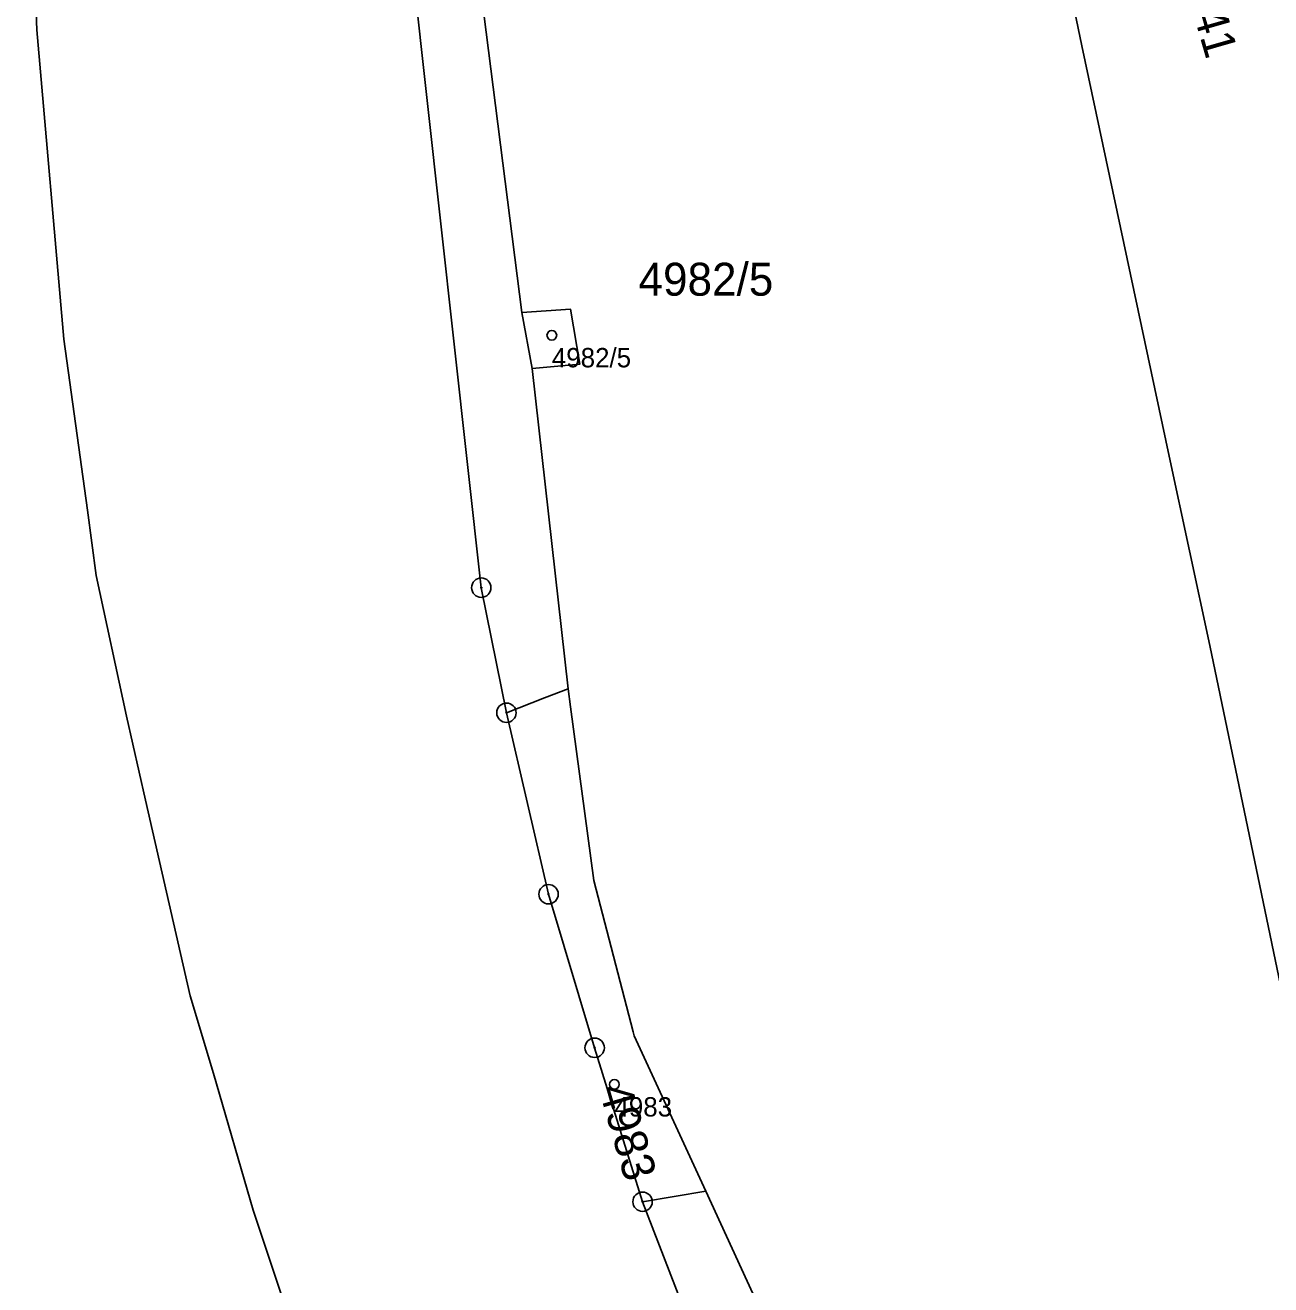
# Model space of a CAD drawing. Extents: x -690132 to -685994, y -975441 to -972444.
# Drawn here: x -689063.4 to -688999.2, y -973665.9 to -973600.9 of the extents above; entities that cross this region are included whole.
import ezdxf

# ---------------------------------------------------------------- set-up
doc = ezdxf.new("R2010")
doc.units = 0
for name, color, linetype in [('Definiční body', 7, 'Continuous'), ('Hranice parcel', 7, 'Continuous'), ('Parcelní čísla', 7, 'Continuous'), ('Polygon ku', 7, 'Continuous'), ('Polygon parcely', 7, 'Continuous'), ('Značky bodu BP', 7, 'Continuous')]:
    doc.layers.add(name, color=color, linetype=linetype)

msp = doc.modelspace()

# ---------------------------------------------------------------- linework, layer by layer
at = {"layer": 'Definiční body'}
for centre in [(-689036.25, -973616.94), (-689033.02, -973655.58)]:
    msp.add_circle(centre, 0.25, dxfattribs=at)
at = {"layer": 'Hranice parcel'}
for p, q in [((-689037.79, -973615.77), (-689037.27, -973618.66)), ((-689060.21, -973625.96), (-689061.42, -973617.14)), ((-689035.4, -973635.17), (-689037.27, -973618.66)), ((-689057.22, -973640.92), (-689054.9, -973651.01)), ((-689028.31, -973661.09), (-689031.57, -973661.63))]:
    msp.add_line(p, q, dxfattribs=at)
for points in [[(-689037.19, -973501.03), (-689038.92, -973510.83), (-689041.17, -973530.21), (-689043.16, -973557.19), (-689043.86, -973569.03), (-689043.99, -973579.21), (-689043.59, -973592.29), (-689043.39, -973598.45), (-689039.89, -973629.96), (-689038.59, -973636.41)], [(-689016.73, -973564.31), (-689008.91, -973602.02), (-689004.4, -973623.17), (-689002.31, -973632.94), (-688997.51, -973656), (-688993.3, -973676.28), (-688991.82, -973681.75), (-688989.29, -973689.38), (-688986.28, -973698.21), (-688984, -973702.68), (-688974.71, -973720.89)], [(-689061.42, -973617.14), (-689062.82, -973601.18), (-689063.42, -973585.88), (-689063.31, -973571.47)], [(-689037.79, -973615.77), (-689040.13, -973597.37), (-689040.87, -973589.09)], [(-689037.27, -973618.66), (-689034.81, -973618.44), (-689035.28, -973615.6), (-689037.79, -973615.77)], [(-689060.21, -973625.96), (-689059.75, -973629.33), (-689058.19, -973636.59), (-689057.22, -973640.92)], [(-689035.4, -973635.17), (-689036.62, -973635.64), (-689038.59, -973636.41)], [(-689028.31, -973661.09), (-689032.01, -973653.08), (-689032.06, -973652.87), (-689034.09, -973645.07), (-689035.29, -973636.1), (-689035.4, -973635.17)], [(-689038.59, -973636.41), (-689036.42, -973645.77), (-689034.04, -973653.69), (-689031.57, -973661.63)], [(-689054.9, -973651.01), (-689053.71, -973655.02), (-689051.65, -973662.07), (-689048.52, -973671.47), (-689047.65, -973674.12)], [(-689004.59, -973704.73), (-689014.3, -973688.16), (-689018.1, -973681.09), (-689025.11, -973668.04), (-689028.31, -973661.09)], [(-689031.57, -973661.63), (-689028.45, -973669.73), (-689018.17, -973690.11), (-689013.68, -973697.94), (-689009.2, -973705.2)]]:
    msp.add_lwpolyline(points, dxfattribs=at)
at = {"layer": 'Polygon ku'}
msp.add_lwpolyline([(-689063.42, -973585.88), (-689062.82, -973601.18), (-689061.42, -973617.14), (-689060.21, -973625.96), (-689059.75, -973629.33), (-689058.19, -973636.59), (-689057.22, -973640.92), (-689054.9, -973651.01), (-689053.71, -973655.02), (-689051.65, -973662.07), (-689048.52, -973671.47), (-689047.65, -973674.12), (-689047.5, -973674.58), (-689047.17, -973675.58), (-689041.35, -973687.74), (-689034.16, -973701.36), (-689015.06, -973732.6), (-689008.56, -973742.51), (-688991.51, -973770.89)], dxfattribs=at)
at = {"layer": 'Polygon parcely'}
for points in [[(-689037.19, -973501.03), (-689038.92, -973510.83), (-689041.17, -973530.21), (-689043.16, -973557.19), (-689043.86, -973569.03), (-689043.99, -973579.21), (-689043.59, -973592.29), (-689043.39, -973598.45), (-689039.89, -973629.96), (-689038.59, -973636.41), (-689036.62, -973635.64), (-689035.4, -973635.17), (-689037.27, -973618.66), (-689037.79, -973615.77), (-689040.13, -973597.37), (-689040.87, -973589.09), (-689041.06, -973586.04), (-689041.5, -973578.97), (-689041.89, -973569.04), (-689041.58, -973557.37), (-689040.5, -973540.56), (-689037.12, -973513.19), (-689033.6, -973491.75)], [(-688982.08, -973749.18), (-688991.66, -973733.7), (-688998.94, -973721.84), (-689009.2, -973705.2), (-689013.68, -973697.94), (-689018.17, -973690.11), (-689028.45, -973669.73), (-689031.57, -973661.63), (-689034.04, -973653.69), (-689036.42, -973645.77), (-689038.59, -973636.41), (-689039.89, -973629.96), (-689043.39, -973598.45), (-689043.59, -973592.29), (-689043.99, -973579.21), (-689043.86, -973569.03), (-689043.16, -973557.19), (-689041.17, -973530.21), (-689038.92, -973510.83), (-689037.19, -973501.03)], [(-689007.32, -973506.23), (-689014.27, -973526.32), (-689017.44, -973534), (-689017.85, -973542.83), (-689018.15, -973554.17), (-689017.27, -973562.27), (-689016.73, -973564.31), (-689008.91, -973602.02), (-689004.4, -973623.17), (-689002.31, -973632.94), (-688997.51, -973656), (-688993.3, -973676.28), (-688991.82, -973681.75), (-688989.29, -973689.38), (-688986.28, -973698.21), (-688984, -973702.68), (-688974.71, -973720.89), (-688970.94, -973728.29), (-688968.28, -973733.48), (-688957.74, -973754.07), (-688954.91, -973759.57), (-688947.17, -973774.59), (-688937.68, -973792.98), (-688921.76, -973823.34)], [(-688957.74, -973754.07), (-688968.28, -973733.48), (-688974.56, -973733), (-688974.71, -973720.89), (-688984, -973702.68), (-688986.28, -973698.21), (-688989.29, -973689.38), (-688991.82, -973681.75), (-688993.3, -973676.28), (-688997.51, -973656), (-689002.31, -973632.94), (-689004.4, -973623.17), (-689008.91, -973602.02), (-689016.73, -973564.31)], [(-689063.42, -973585.88), (-689062.82, -973601.18), (-689061.42, -973617.14), (-689060.21, -973625.96), (-689059.75, -973629.33), (-689058.19, -973636.59), (-689057.22, -973640.92), (-689054.9, -973651.01), (-689053.71, -973655.02), (-689051.65, -973662.07), (-689048.52, -973671.47), (-689047.65, -973674.12), (-689047.5, -973674.58), (-689047.17, -973675.58), (-689041.35, -973687.74), (-689034.16, -973701.36), (-689015.06, -973732.6), (-689008.56, -973742.51), (-688991.51, -973770.89)], [(-689040.13, -973597.37), (-689037.79, -973615.77), (-689035.28, -973615.6), (-689034.81, -973618.44), (-689037.27, -973618.66), (-689035.4, -973635.17), (-689035.29, -973636.1), (-689034.09, -973645.07), (-689032.06, -973652.87), (-689032.01, -973653.08), (-689028.31, -973661.09), (-689025.11, -973668.04), (-689018.1, -973681.09), (-689014.3, -973688.16), (-689004.59, -973704.73), (-688969.75, -973764.18)]]:
    msp.add_lwpolyline(points, dxfattribs=at)
for points in [[(-689035.28, -973615.6), (-689037.79, -973615.77), (-689037.27, -973618.66), (-689034.81, -973618.44)], [(-689035.29, -973636.1), (-689035.4, -973635.17), (-689036.62, -973635.64), (-689038.59, -973636.41), (-689036.42, -973645.77), (-689034.04, -973653.69), (-689031.57, -973661.63), (-689028.31, -973661.09), (-689032.01, -973653.08), (-689032.06, -973652.87), (-689034.09, -973645.07)], [(-689031.57, -973661.63), (-689028.45, -973669.73), (-689018.17, -973690.11), (-689013.68, -973697.94), (-689009.2, -973705.2), (-689006.43, -973704.92), (-689004.59, -973704.73), (-689014.3, -973688.16), (-689018.1, -973681.09), (-689025.11, -973668.04), (-689028.31, -973661.09)]]:
    msp.add_lwpolyline(points, close=True, dxfattribs=at)
at = {"layer": 'Značky bodu BP'}
for centre, radius in [((-689039.89, -973629.96), 0.5), ((-689039.89, -973629.96), 0.0303), ((-689038.59, -973636.41), 0.5), ((-689038.59, -973636.41), 0.0303), ((-689036.42, -973645.77), 0.5), ((-689036.42, -973645.77), 0.0303), ((-689034.04, -973653.69), 0.5), ((-689034.04, -973653.69), 0.0303), ((-689031.57, -973661.63), 0.5), ((-689031.57, -973661.63), 0.0303)]:
    msp.add_circle(centre, radius, dxfattribs=at)

# ---------------------------------------------------------------- texts
at = {"layer": 'Definiční body'}
for s, p in [('4982/5', (-689036.25, -973618.596)), ('4983', (-689033.02, -973657.236))]:
    msp.add_text(s, height=1, dxfattribs=at).set_placement(p)
at = {"layer": 'Parcelní čísla'}
for s, p in [('5941', (-689003.867, -973597.894)), ('4983', (-689033.837, -973655.814))]:
    msp.add_text(s, height=1.7, rotation=286, dxfattribs=at).set_placement(p)
msp.add_text('4982/5', height=1.7, dxfattribs=at).set_placement((-689031.777, -973614.9))

doc.saveas('drawing.dxf')
